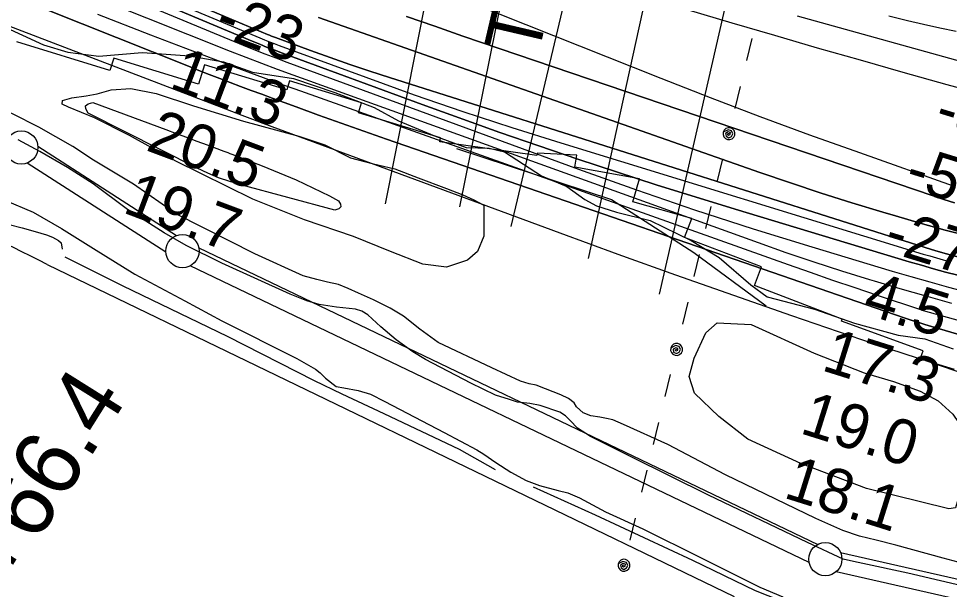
# Model space of a CAD drawing. Extents: x 3535183 to 3573198, y 534952 to 560562.
# Drawn here: x 3555683 to 3557082, y 544201 to 545059 of the extents above; entities that cross this region are included whole.
import ezdxf

# ---------------------------------------------------------------- set-up
doc = ezdxf.new("R2010")
doc.units = 0
for name, color, linetype in [('V-FLOD-BASE', 7, 'Continuous'), ('V-LEVE-TOET', 7, 'Continuous'), ('V-RIVR-EDGE', 7, 'Continuous'), ('V-RIVR-RANG', 7, 'Continuous'), ('V-ROAD-CNTR', 7, 'Continuous'), ('V-RRAP-FSHR', 7, 'Continuous'), ('V-RRAP-RVMT', 7, 'Continuous'), ('V-SITE-VEGE', 7, 'Continuous'), ('V-SURV-IDEN', 7, 'Continuous'), ('V-SURV-LINE', 7, 'Continuous'), ('V-TOPO-DPTH', 7, 'Continuous'), ('V-TOPO-MAJR', 7, 'Continuous'), ('V-TOPO-MINR', 7, 'Continuous'), ('V-TOPO-SHOR', 7, 'Continuous'), ('V-TOPO-WATR', 7, 'Continuous'), ('V-UTIL-IDEN', 7, 'Continuous'), ('V-UTIL-LINE', 7, 'Continuous')]:
    doc.layers.add(name, color=color, linetype=linetype)

msp = doc.modelspace()

# ---------------------------------------------------------------- linework, layer by layer
at = {"layer": 'V-FLOD-BASE'}
msp.add_lwpolyline([(3557117.7, 544202.5), (3557019.5, 544225.4), (3556951.7, 544239.9), (3556937.8, 544242.8), (3556922.1, 544246.6), (3556868.5, 544271.3), (3556719.8, 544342.4), (3556604.8, 544399.7), (3556542.6, 544430.7), (3556522.8, 544443.3), (3556511.7, 544454.9), (3556504.8, 544462), (3556496.2, 544467.4), (3556466.7, 544477.6), (3556451.1, 544480.6), (3556432.8, 544482.7), (3556420.6, 544486.4), (3556399.8, 544493), (3556362.6, 544511.2), (3556294.4, 544546.6), (3556275.4, 544558.4), (3556250.5, 544576.3), (3556227.3, 544596), (3556207.6, 544613.9), (3556199, 544619.3), (3556189.4, 544622.1), (3556160.7, 544625.3), (3556134.6, 544629.3), (3556116.3, 544634.9), (3556091.2, 544645), (3555988.3, 544691.7), (3555934.7, 544718.1), (3555901.9, 544737.1), (3555846.7, 544772.3), (3555795.1, 544810.8), (3555756.4, 544835.2), (3555714.9, 544859.6), (3555682.1, 544876.9)], dxfattribs=at)
at = {"layer": 'V-LEVE-TOET'}
for points in [[(3555920.3, 544765.4), (3555855.8, 544810.4), (3555795.4, 544846.5), (3555764.4, 544867.2), (3555713.5, 544896.2), (3555673.7, 544916.2), (3555628.7, 544935.5)], [(3555662.4, 544786.3), (3555704.9, 544768), (3555747.2, 544743.5), (3555795.6, 544713.7), (3555857.7, 544674.8), (3555933, 544634.8), (3555988.3, 544604.8), (3556100.9, 544548.3), (3556129.4, 544532), (3556136.3, 544526.6), (3556144, 544518.6), (3556160.3, 544506), (3556171.7, 544504), (3556193.4, 544500.1), (3556211.7, 544494.5), (3556233.3, 544483.5), (3556322.4, 544437.1), (3556371.7, 544410.8), (3556382.1, 544404.4), (3556400.2, 544391.8), (3556422.7, 544377.4), (3556446, 544364.7), (3556466, 544357.2), (3556493.8, 544349.7), (3556508.6, 544345.9), (3556525.9, 544338.5), (3556564.8, 544317.6), (3556621.2, 544292), (3556707.7, 544249.1), (3556796.9, 544204.5), (3556831.6, 544189.8)], [(3557132.6, 544231.7), (3557072.7, 544247.8), (3557001.5, 544267.6), (3556972, 544275.2), (3556946.8, 544280.9), (3556921.6, 544289.3), (3556881, 544307.6), (3556745.2, 544373.2), (3556658.9, 544418.6), (3556592.3, 544448.8), (3556575.8, 544456.1), (3556566.3, 544458), (3556556.7, 544460), (3556542.8, 544462), (3556531.5, 544466.6), (3556521.2, 544475.5), (3556517.8, 544481.7), (3556509.2, 544488), (3556498, 544493.5), (3556474.6, 544502.7), (3556460.8, 544508.2), (3556450.3, 544510.2), (3556437.3, 544513.9), (3556394.1, 544534), (3556313.6, 544572.3), (3556286.1, 544592.1), (3556261.2, 544611.8), (3556241.4, 544623.6), (3556216.3, 544636.3), (3556193.8, 544646.3), (3556178.2, 544653.6), (3556163.5, 544659.2), (3556147, 544663), (3556131.4, 544666.8), (3556110.5, 544672.5), (3556037.9, 544705.4), (3555920.3, 544765.4)]]:
    msp.add_lwpolyline(points, dxfattribs=at)
at = {"layer": 'V-RIVR-EDGE'}
msp.add_lwpolyline([(3555618.7, 545066.4), (3555720.6, 545019.9), (3555757.2, 545009), (3555803.4, 545002.9), (3555868.9, 545008.2), (3555890.5, 545006.9), (3555939.7, 545003.2), (3555990.7, 544994.1), (3556034.5, 544978.9), (3556096.3, 544969.2), (3556158.1, 544948), (3556217.5, 544925.7), (3556254, 544905.8), (3556308, 544882.8), (3556355.4, 544865.3), (3556390.2, 544864.6), (3556413, 544859.1), (3556441.8, 544840.5), (3556468.7, 544823), (3556507.1, 544806.7), (3556534.1, 544787.4), (3556551.5, 544777.8), (3556581.5, 544768.1), (3556631.9, 544755.9), (3556693.6, 544725.8), (3556735.6, 544699.9), (3556783.5, 544658.9), (3556808.1, 544640.8), (3556878.9, 544622.1), (3556939.4, 544601.5), (3557004.8, 544583.3), (3557045, 544577.8), (3557087.6, 544562.7)], dxfattribs=at)
at = {"layer": 'V-ROAD-CNTR'}
msp.add_lwpolyline([(3555725.7, 544689.4), (3556758.5, 544190.4)], dxfattribs=at)
msp.add_arc((3554932.8, 543189.2), 1696.8, 62.1413, 69.7957, dxfattribs=at)
at = {"layer": 'V-RRAP-FSHR'}
msp.add_lwpolyline([(3556341, 544864.1), (3556573.9, 544787.5), (3556697.8, 544707.4), (3556806.7, 544627.2)], dxfattribs=at)
at = {"layer": 'V-RRAP-RVMT'}
msp.add_lwpolyline([(3557176.6, 544499.8), (3557038, 544547.5), (3557042.2, 544559.7), (3556919.5, 544604.4), (3556920.6, 544607.3), (3556788.7, 544657.9), (3556799.3, 544685.8), (3556683.9, 544730.1), (3556694.8, 544758.5), (3556606, 544784), (3556615.9, 544818.5), (3556518.7, 544835.7), (3556522, 544854), (3556462.6, 544857.1), (3556462, 544853.6), (3556316.1, 544874.1), (3556316.9, 544879.9), (3556193.7, 544917.8), (3556198.2, 544932.4), (3556090.2, 544965.7), (3556086, 544952), (3555962.2, 544990), (3555953.1, 544960.7), (3555826, 544999.7), (3555820.3, 544981.3), (3555680.1, 545024.4)], dxfattribs=at)
at = {"layer": 'V-SITE-VEGE'}
for points in [[(3556382.2, 544773.8), (3556382.1, 544732.3), (3556372.6, 544709), (3556357.8, 544696.1), (3556325.8, 544685.7), (3556290.6, 544689.9), (3556241.8, 544708.9), (3556186.3, 544731.5), (3556112.7, 544756.5), (3556035.2, 544787.8), (3555919.4, 544844.8), (3555849.6, 544883.6), (3555796.9, 544910.3), (3555757.8, 544926.3), (3555748.2, 544930.7), (3555749, 544936.2), (3555762.9, 544940), (3555784.4, 544943.1), (3555801.1, 544946.2), (3555822, 544952), (3555851.8, 544954.1), (3555889.7, 544946.5), (3555946, 544928), (3556021, 544905), (3556104.2, 544882.6), (3556143.4, 544869.3), (3556181.8, 544849.9), (3556214.1, 544841.6), (3556248.5, 544833.3), (3556283.5, 544820.1), (3556326.1, 544804), (3556350.8, 544794.5), (3556367.3, 544786.6), (3556382.3, 544778.7)], [(3557081.2, 544322.2), (3556957.2, 544352.4), (3556858.4, 544390.4), (3556778.8, 544426.6), (3556735.3, 544460.7), (3556698.6, 544496), (3556690.8, 544521.1), (3556698.3, 544548.6), (3556715.7, 544587), (3556732.6, 544601.9), (3556783.8, 544599.5), (3556878.4, 544556), (3556953.9, 544526.8), (3556997.9, 544513.5), (3557037.7, 544498.8), (3557065.1, 544484.4), (3557086.8, 544464.6), (3557102.9, 544440.8), (3557110.6, 544410.2), (3557102.8, 544364.7), (3557090.9, 544323.4)]]:
    msp.add_lwpolyline(points, close=True, dxfattribs=at)
at = {"layer": 'V-SURV-LINE'}
for points in [[(3555712, 544867.3), (3555920.5, 544733.1)], [(3555904.3, 544707.9), (3555695.8, 544842.1)], [(3555953.7, 544714.6), (3556883.9, 544268.6)], [(3556870.9, 544241.5), (3555940.7, 544687.5)], [(3556918.2, 544256.6), (3558069.3, 543995.2)], [(3558062.7, 543965.9), (3556911.6, 544227.4)]]:
    msp.add_lwpolyline(points, dxfattribs=at)
for centre in [(3555687.1, 544865.5), (3555929.2, 544709.7), (3556895.4, 544246.4)]:
    msp.add_circle(centre, 25, dxfattribs=at)
at = {"layer": 'V-TOPO-DPTH'}
for points in [[(3557830.4, 544368.6), (3557055.1, 544596.3), (3557044.8, 544599.4), (3557034.5, 544602.6), (3557024.3, 544605.9), (3557014.1, 544609.4), (3556235.7, 544878), (3556201.7, 544889.9), (3556167.7, 544901.9), (3556133.9, 544914.1), (3556100, 544926.4), (3556064.1, 544939.6), (3556048.3, 544945.5), (3556032.5, 544951.3), (3556016.7, 544957.2), (3556001, 544963.2), (3555985.3, 544969.2), (3555969.6, 544975.2), (3555953.9, 544981.4), (3555938.2, 544987.6), (3554973.9, 545372.1)], [(3557094.4, 544673.4), (3557076.1, 544678.2), (3557057.8, 544683.1), (3557039.7, 544688.3), (3557021.5, 544693.7), (3556759.9, 544772.5), (3556641.4, 544809.4), (3556523.4, 544847.7), (3556406.2, 544888.1), (3556289.4, 544930), (3556079.8, 545007.4), (3556068.2, 545011.7), (3556056.7, 545016.1), (3556045.3, 545020.7), (3556033.8, 545025.4), (3555295.7, 545335.2)], [(3557094.4, 544673.4), (3557076.1, 544678.2), (3557057.8, 544683.1), (3557039.7, 544688.3), (3557021.5, 544693.7), (3556759.9, 544772.5), (3556641.4, 544809.4), (3556523.4, 544847.7), (3556406.2, 544888.1), (3556289.4, 544930), (3556079.8, 545007.4), (3556068.2, 545011.7), (3556056.7, 545016.1), (3556045.3, 545020.7), (3556033.8, 545025.4), (3555295.7, 545335.2)], [(3555685.3, 545136.6), (3556000.9, 545010.5), (3556024.3, 545001.3), (3556047.8, 544992.3), (3556071.4, 544983.5), (3556095, 544974.8), (3556794.6, 544722.5), (3556836.2, 544707.8), (3556877.9, 544693.7), (3556919.8, 544680.2), (3556961.8, 544667.1), (3556969, 544664.9), (3557007.6, 544653.5), (3557046.3, 544642.4), (3557085.1, 544631.6)], [(3555685.3, 545136.6), (3556000.9, 545010.5), (3556024.3, 545001.3), (3556047.8, 544992.3), (3556071.4, 544983.5), (3556095, 544974.8), (3556794.6, 544722.5), (3556836.2, 544707.8), (3556877.9, 544693.7), (3556919.8, 544680.2), (3556961.8, 544667.1), (3556969, 544664.9), (3557007.6, 544653.5), (3557046.3, 544642.4), (3557085.1, 544631.6)], [(3555952.5, 545079.5), (3556057.1, 545035.5), (3556060.1, 545034.3), (3556063, 545033.1), (3556066, 545032), (3556069, 545030.9), (3556121.9, 545011.4), (3556151.4, 545000.8), (3556181, 544990.4), (3556210.7, 544980.4), (3556240.6, 544970.7), (3557054.9, 544712.1), (3557060, 544710.5), (3557065.2, 544709), (3557070.3, 544707.6), (3557075.5, 544706.2), (3557326.9, 544640.1)], [(3557326.9, 544640.1), (3557075.5, 544706.2), (3557070.3, 544707.6), (3557065.2, 544709), (3557060, 544710.5), (3557054.9, 544712.1), (3556240.6, 544970.7), (3556210.7, 544980.4), (3556181, 544990.4), (3556151.4, 545000.8), (3556121.9, 545011.4), (3556069, 545030.9), (3556066, 545032), (3556063, 545033.1), (3556060.1, 545034.3), (3556057.1, 545035.5), (3555952.5, 545079.5)], [(3556133.8, 545061), (3556796.8, 544828.1), (3556842.8, 544812.3), (3556889, 544797), (3556935.4, 544782.3), (3556981.9, 544768.1), (3557000.8, 544762.5), (3557038.1, 544751.7), (3557075.5, 544741.3), (3557113, 544731.4)], [(3557113, 544731.4), (3557075.5, 544741.3), (3557038.1, 544751.7), (3557000.8, 544762.5), (3556981.9, 544768.1), (3556935.4, 544782.3), (3556889, 544797), (3556842.8, 544812.3), (3556796.8, 544828.1), (3556133.8, 545061)], [(3556265.9, 545062.7), (3556308.3, 545047.7), (3556350.8, 545033.1), (3557057.5, 544792.8), (3557073.5, 544787.5), (3557089.5, 544782.4)], [(3557089.5, 544782.4), (3557073.5, 544787.5), (3557057.5, 544792.8), (3556350.8, 545033.1), (3556308.3, 545047.7), (3556265.9, 545062.7)]]:
    msp.add_lwpolyline(points, dxfattribs=at)
at = {"layer": 'V-TOPO-MAJR'}
msp.add_lwpolyline([(3556161.9, 545163.6), (3556648, 544969.9), (3556722.3, 544940.8), (3556796.8, 544912.3), (3556871.6, 544884.7), (3556946.6, 544857.7), (3557087.7, 544807.8)], dxfattribs=at)
at = {"layer": 'V-TOPO-MINR'}
for points in [[(3554973.9, 545372.1), (3555938.2, 544987.6), (3555953.9, 544981.4), (3555969.6, 544975.2), (3555985.3, 544969.2), (3556001, 544963.2), (3556016.7, 544957.2), (3556032.5, 544951.3), (3556048.3, 544945.5), (3556064.1, 544939.6), (3556100, 544926.4), (3556133.9, 544914.1), (3556167.7, 544901.9), (3556201.7, 544889.9), (3556235.7, 544878), (3557014.1, 544609.4), (3557024.3, 544605.9), (3557034.5, 544602.6), (3557044.8, 544599.4), (3557055.1, 544596.3), (3557830.4, 544368.6)], [(3555164.8, 545374.3), (3556020.5, 545019.5), (3556036.7, 545012.9), (3556053.1, 545006.4), (3556069.5, 545000.1), (3556085.9, 544993.9), (3556524.5, 544832.8), (3556611.5, 544801.8), (3556698.9, 544771.7), (3556786.8, 544743.3), (3556875.1, 544715.9), (3556995.9, 544679.6), (3557024, 544671.3), (3557052.2, 544663.3), (3557080.5, 544655.6), (3557108.9, 544648.1)], [(3555295.7, 545335.2), (3556033.8, 545025.4), (3556045.3, 545020.7), (3556056.7, 545016.1), (3556068.2, 545011.7), (3556079.8, 545007.4), (3556289.4, 544930), (3556406.2, 544888.1), (3556523.4, 544847.7), (3556641.4, 544809.4), (3556759.9, 544772.5), (3557021.5, 544693.7), (3557039.7, 544688.3), (3557057.8, 544683.1), (3557076.1, 544678.2), (3557094.4, 544673.4)], [(3556182.6, 545224), (3556755.1, 545053.2), (3556819.1, 545034.3), (3556883.3, 545015.5), (3556947.5, 544997.2), (3557011.8, 544979), (3557078.1, 544960.4), (3557109.3, 544951.7)], [(3555788, 545138.6), (3556045.5, 545030.5), (3556052.7, 545027.5), (3556059.9, 545024.6), (3556067.1, 545021.8), (3556074.4, 545019.1), (3556204.8, 544971), (3556277.6, 544944.9), (3556350.6, 544919.6), (3556424, 544895.6), (3556497.7, 544872.3), (3557042.6, 544705.3), (3557052.5, 544702.3), (3557062.5, 544699.5), (3557072.4, 544696.7), (3557082.4, 544694)], [(3555522.4, 545104.7), (3555987.3, 544926), (3556002.9, 544920), (3556018.6, 544914), (3556034.3, 544908.2), (3556050, 544902.3), (3556496.6, 544737), (3556583.3, 544705.2), (3556670.1, 544673.9), (3556757.2, 544643.2), (3556844.4, 544613), (3556949.9, 544576.8), (3556984.5, 544565.1), (3557019.3, 544553.7), (3557054.2, 544542.7), (3557089.1, 544531.9)], [(3555952.5, 545079.5), (3556057.1, 545035.5), (3556060.1, 545034.3), (3556063, 545033.1), (3556066, 545032), (3556069, 545030.9), (3556121.9, 545011.4), (3556151.4, 545000.8), (3556181, 544990.4), (3556210.7, 544980.4), (3556240.6, 544970.7), (3557054.9, 544712.1), (3557060, 544710.5), (3557065.2, 544709), (3557070.3, 544707.6), (3557075.5, 544706.2), (3557326.9, 544640.1)], [(3555801.6, 545066.1), (3555881.3, 545035.1), (3555976, 544998.8), (3556008.5, 544986.5), (3556041.1, 544974.3), (3556073.7, 544962.3), (3556106.4, 544950.6), (3556839.3, 544689.7), (3556872.7, 544677.9), (3556906.1, 544666.2), (3556939.6, 544654.8), (3556973.1, 544643.4), (3557038.2, 544621.6), (3557040.2, 544620.9), (3557042.2, 544620.3), (3557222.7, 544570.2)], [(3556133.8, 545061), (3556796.8, 544828.1), (3556842.8, 544812.3), (3556889, 544797), (3556935.4, 544782.3), (3556981.9, 544768.1), (3557000.8, 544762.5), (3557038.1, 544751.7), (3557075.5, 544741.3), (3557113, 544731.4)], [(3556265.9, 545062.7), (3556308.3, 545047.7), (3556350.8, 545033.1), (3557057.5, 544792.8), (3557073.5, 544787.5), (3557089.5, 544782.4)], [(3556852.9, 545063.3), (3557127.2, 544987.1), (3557139.7, 544983.7), (3557152.1, 544980.4), (3557164.6, 544977.1), (3557177, 544974), (3558676.1, 544782.2), (3559818.3, 544529.4)], [(3556990.8, 545063.7), (3557018.7, 545056.7), (3557043.1, 545050.8), (3557067.5, 545045.3), (3557092, 545040.2)], [(3556167.4, 544776), (3556164.2, 544773.2), (3556158.4, 544771.4), (3556017.2, 544809.2), (3556000.2, 544814.3), (3555983.6, 544820.1), (3555967.3, 544826.9), (3555951.2, 544834.4), (3555787.5, 544917.2), (3555784, 544923.4), (3555783.5, 544928.3), (3555787.5, 544931.3), (3555794.4, 544932.9), (3555904.3, 544892.4), (3555919.8, 544886.7), (3555935.4, 544880.9), (3555950.9, 544875.1), (3555966.5, 544869.3), (3555991.5, 544860), (3555994.5, 544858.8), (3555997.6, 544857.7), (3556000.6, 544856.5), (3556003.6, 544855.4), (3556049.2, 544837.8), (3556074.8, 544827.5), (3556100.2, 544816.6), (3556125.2, 544804.9), (3556150, 544792.6), (3556163.8, 544785.5), (3556166.9, 544780.3), (3556167.4, 544776)]]:
    msp.add_lwpolyline(points, dxfattribs=at)
at = {"layer": 'V-TOPO-SHOR'}
for points in [[(3555531.8, 544797), (3555541.9, 544796.1), (3555552.6, 544793.9), (3555569.9, 544786.2), (3555599.7, 544772.1), (3555623.7, 544762.3), (3555641.7, 544757.2), (3555669, 544749.9), (3555688.4, 544744.8), (3555707.7, 544739.1), (3555725, 544734), (3555733.7, 544730.5), (3555743, 544725.6), (3555746.9, 544722.2), (3555748.2, 544712.7)], [(3555752.4, 544700.9), (3555839.5, 544657.3), (3555996.2, 544581.6), (3556127, 544515.3), (3556168.8, 544495), (3556231.9, 544465.5), (3556344.9, 544411.6), (3556399.2, 544381.3)], [(3556456.2, 544355), (3556549.4, 544312.9), (3556695.6, 544244.8), (3556789.9, 544199.3), (3556899, 544156.2), (3556991, 544132.2), (3557143.2, 544096.9), (3557251, 544070.1)]]:
    msp.add_lwpolyline(points, dxfattribs=at)
at = {"layer": 'V-TOPO-WATR'}
msp.add_lwpolyline([(3555685.3, 545136.6), (3556000.9, 545010.5), (3556024.3, 545001.3), (3556047.8, 544992.3), (3556071.4, 544983.5), (3556095, 544974.8), (3556794.6, 544722.5), (3556836.2, 544707.8), (3556877.9, 544693.7), (3556919.8, 544680.2), (3556961.8, 544667.1), (3556969, 544664.9), (3557007.6, 544653.5), (3557046.3, 544642.4), (3557085.1, 544631.6)], dxfattribs=at)
at = {"layer": 'V-UTIL-LINE'}
for p, q in [((3556655.9, 546915.1), (3556233.9, 544780.8)), ((3556777.2, 546915.1), (3556345.5, 544776)), ((3556423.1, 544746.8), (3556922.7, 546856.9)), ((3556539.5, 544698.3), (3557010, 546842.4)), ((3556646.2, 544645), (3557141, 546803.6))]:
    msp.add_line(p, q, dxfattribs=at)
for points in [[(3556777.4, 544996.1), (3556785.4, 545029.2)], [(3556759.9, 544924.2), (3556767.9, 544957.3)], [(3556750.7, 544886.3), (3556748, 544885.3), (3556749.9, 544884), (3556752.5, 544885.1), (3556752.8, 544888), (3556749.6, 544888.9), (3556745.5, 544886.6), (3556746.3, 544882.4), (3556750.6, 544880), (3556754.6, 544882.2), (3556756.6, 544886.2), (3556754.5, 544890.6), (3556749.2, 544892.2), (3556741.9, 544888.5), (3556741.8, 544885), (3556743, 544881.7), (3556745.4, 544879.1), (3556748.5, 544877.6), (3556752.1, 544877.5), (3556755.4, 544878.7), (3556757.9, 544881), (3556759.4, 544884.2), (3556759.6, 544887.7), (3556758.4, 544891), (3556756, 544893.6), (3556752.8, 544895.1), (3556749.3, 544895.2), (3556746, 544894), (3556743.4, 544891.7), (3556741.9, 544888.5)], [(3556733.4, 544815.4), (3556741.5, 544848.5)], [(3556715.9, 544743.5), (3556724, 544776.5)], [(3556698.4, 544671.6), (3556706.5, 544704.6)], [(3556681, 544599.7), (3556689, 544632.7)], [(3556671.7, 544561.8), (3556669.1, 544560.8), (3556671, 544559.5), (3556673.5, 544560.5), (3556673.9, 544563.4), (3556670.6, 544564.4), (3556666.6, 544562), (3556667.4, 544557.9), (3556671.6, 544555.5), (3556675.7, 544557.7), (3556677.6, 544561.7), (3556675.5, 544566), (3556670.3, 544567.6), (3556663, 544563.9), (3556662.8, 544560.4), (3556664.1, 544557.1), (3556666.4, 544554.5), (3556669.6, 544553.1), (3556673.1, 544552.9), (3556676.4, 544554.1), (3556679, 544556.5), (3556680.5, 544559.7), (3556680.6, 544563.2), (3556679.4, 544566.5), (3556677.1, 544569.1), (3556673.9, 544570.6), (3556670.4, 544570.7), (3556667.1, 544569.5), (3556664.5, 544567.1), (3556663, 544563.9)], [(3556654.5, 544490.9), (3556662.5, 544523.9)], [(3556637, 544419), (3556645, 544452)], [(3556619.5, 544347.1), (3556627.5, 544380.1)], [(3556602, 544275.2), (3556610.1, 544308.2)], [(3556592.8, 544237.3), (3556590.1, 544236.2), (3556592, 544234.9), (3556594.6, 544236), (3556595, 544238.9), (3556591.7, 544239.8), (3556587.6, 544237.5), (3556588.4, 544233.3), (3556592.7, 544231), (3556596.7, 544233.1), (3556598.7, 544237.1), (3556596.6, 544241.5), (3556591.3, 544243.1), (3556584.1, 544239.4), (3556583.9, 544235.9), (3556585.1, 544232.6), (3556587.5, 544230), (3556590.7, 544228.5), (3556594.2, 544228.4), (3556597.5, 544229.6), (3556600.1, 544232), (3556601.6, 544235.1), (3556601.7, 544238.6), (3556600.5, 544241.9), (3556598.1, 544244.5), (3556594.9, 544246), (3556591.4, 544246.2), (3556588.1, 544245), (3556585.5, 544242.6), (3556584.1, 544239.4)]]:
    msp.add_lwpolyline(points, dxfattribs=at)

# ---------------------------------------------------------------- texts
at = {"layer": 'V-RIVR-RANG'}
for s, rotation, p in [('-23', 339.6803, (3555974.2, 545037)), ('11.3', 339.3983, (3555907.4, 544955.7)), ('-51', 342.8525, (3557056.6, 544896.9)), ('20.5', 339.3983, (3555872.4, 544862)), ('-55', 342.8525, (3557012, 544806.1)), ('19.7', 339.3983, (3555837.5, 544768.4)), ('-27', 342.8525, (3556980.3, 544711.2)), ('4.5', 342.5683, (3556949.3, 544616.6)), ('17.3', 342.5683, (3556887.8, 544531)), ('19.0', 342.5683, (3556855.3, 544436.4)), ('18.1', 342.5683, (3556830.7, 544339.4))]:
    msp.add_text(s, height=67, rotation=rotation, dxfattribs=at).set_placement(p)
at = {"layer": 'V-SURV-IDEN'}
msp.add_text('2494+66.4', height=100, rotation=57.8701, dxfattribs=at).set_placement((3555509.2, 543950.3))
at = {"layer": 'V-UTIL-IDEN'}
msp.add_text('TEXACO HIGH PRES.', height=83, rotation=76.8641, dxfattribs=at).set_placement((3556463, 544999.8))

doc.saveas('drawing.dxf')
